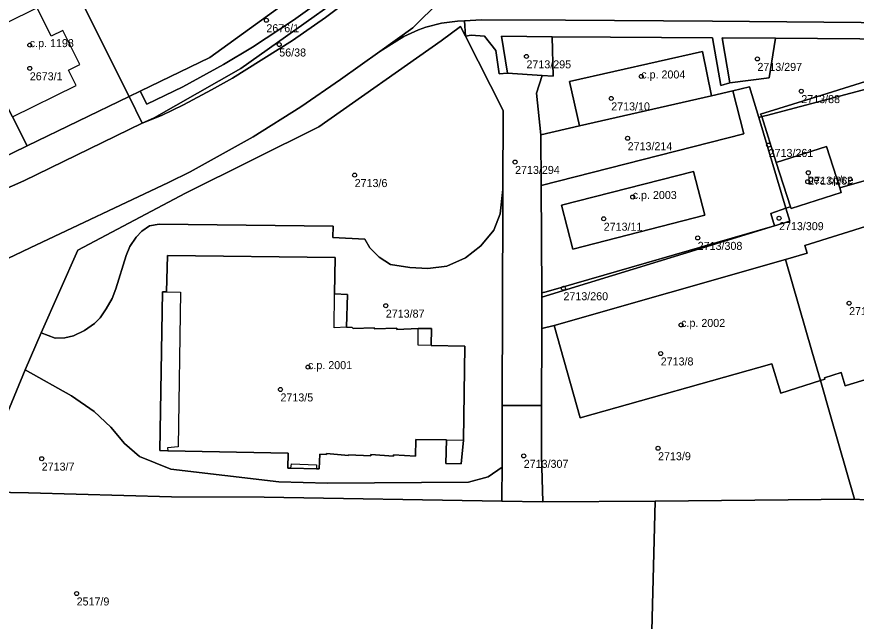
# Model space of a CAD drawing. Extents: x -878211 to -870363, y -1058464 to -1052522.
# Drawn here: x -873854.7 to -873749.8, y -1055291.5 to -1055216.1 of the extents above; entities that cross this region are included whole.
import ezdxf

# ---------------------------------------------------------------- set-up
doc = ezdxf.new("R2010")
doc.units = 0
for name, color, linetype in [('Definiční body', 7, 'Continuous'), ('Polygon budovy', 7, 'Continuous'), ('Polygon parcely', 7, 'Continuous')]:
    doc.layers.add(name, color=color, linetype=linetype)

msp = doc.modelspace()

# ---------------------------------------------------------------- linework, layer by layer
at = {"layer": 'Definiční body'}
for centre in [(-873823.48, -1055216.49994), (-873853.03, -1055219.59994), (-873821.87, -1055219.52994), (-873790.99, -1055221.00994), (-873762.14, -1055221.32994), (-873853.03, -1055222.49994), (-873776.65, -1055223.50994), (-873780.4, -1055226.25994), (-873756.66, -1055225.34994), (-873778.35, -1055231.22994), (-873760.74, -1055232.06994), (-873792.41, -1055234.18994), (-873755.79, -1055235.52994), (-873812.45, -1055235.82994), (-873755.86, -1055236.64994), (-873777.72, -1055238.55994), (-873781.34, -1055241.27994), (-873759.44, -1055241.20994), (-873769.6, -1055243.66994), (-873786.37, -1055249.95994), (-873808.56, -1055252.12994), (-873750.69, -1055251.81994), (-873771.67, -1055254.52994), (-873774.22, -1055258.09994), (-873818.27, -1055259.79994), (-873821.72, -1055262.58994), (-873774.55, -1055269.92994), (-873851.54, -1055271.22994), (-873791.33, -1055270.87994), (-873847.18, -1055288.05994)]:
    msp.add_circle(centre, 0.25, dxfattribs=at)
at = {"layer": 'Polygon budovy'}
for points in [[(-873860.15, -1055218.88), (-873855.18, -1055228.55), (-873847.24, -1055224.65), (-873848.19, -1055222.73), (-873846.79, -1055222.02), (-873848.91, -1055217.76), (-873850.36, -1055218.46), (-873852.09, -1055214.94)], [(-873769.01, -1055220.4), (-873785.61, -1055224.14), (-873784.35, -1055229.68), (-873767.87, -1055225.91)], [(-873751.84, -1055237.43), (-873753.5, -1055232.25), (-873759.78, -1055234.27), (-873758.01, -1055239.77), (-873757.94, -1055239.98), (-873751.66, -1055237.98)], [(-873770.12, -1055235.38), (-873786.61, -1055239.59), (-873785.21, -1055245.09), (-873768.7, -1055240.84)], [(-873755.92, -1055245.56), (-873758.64, -1055246.38), (-873755.31, -1055257.95), (-873754.28, -1055261.47), (-873753.72, -1055261.29), (-873753.77, -1055261.13), (-873751.68, -1055260.46), (-873751.2, -1055262.15), (-873751.04, -1055262.11), (-873737.65, -1055258), (-873734.15, -1055256.97), (-873736.14, -1055251.46), (-873737.78, -1055246.08), (-873737.03, -1055245.85), (-873738.42, -1055241.03), (-873739.16, -1055238.48), (-873748.16, -1055241.41), (-873747.97, -1055242.02), (-873756.21, -1055244.61)], [(-873835.84, -1055245.86), (-873835.94, -1055250.41), (-873834.21, -1055250.44), (-873834.5, -1055269.73), (-873835.82, -1055269.88), (-873835.79, -1055270.24), (-873820.76, -1055270.54), (-873820.78, -1055272.4), (-873820.44, -1055272.4), (-873820.36, -1055271.86), (-873817.22, -1055272.01), (-873817.22, -1055272.48), (-873816.89, -1055272.49), (-873816.82, -1055270.68), (-873815.97, -1055270.71), (-873815.96, -1055270.56), (-873813.22, -1055270.83), (-873813.22, -1055270.73), (-873810.42, -1055270.87), (-873810.41, -1055270.72), (-873807.59, -1055270.9), (-873807.58, -1055270.75), (-873804.86, -1055270.92), (-873804.8, -1055268.84), (-873800.99, -1055268.88), (-873798.86, -1055268.93), (-873798.67, -1055257.17), (-873802.9, -1055257.08), (-873804.53, -1055257.06), (-873804.5, -1055254.97), (-873807.17, -1055255.08), (-873807.19, -1055254.94), (-873809.99, -1055255.02), (-873810, -1055254.89), (-873812.65, -1055254.97), (-873812.76, -1055254.83), (-873813.49, -1055254.82), (-873815.02, -1055254.88), (-873814.95, -1055250.65), (-873814.87, -1055246.13)], [(-873758.64, -1055246.38), (-873787.53, -1055254.61), (-873784.27, -1055266.14), (-873760.36, -1055259.38), (-873759.23, -1055263.05), (-873754.28, -1055261.47), (-873755.31, -1055257.95)]]:
    msp.add_lwpolyline(points, close=True, dxfattribs=at)
at = {"layer": 'Polygon parcely'}
for points in [[(-873870.82, -1055253.38), (-873852.97, -1055244.9), (-873835.71, -1055236.73), (-873833.01, -1055235.42), (-873825.12, -1055231.04), (-873819.16, -1055227.31), (-873814.21, -1055223.9), (-873809.31, -1055220.4), (-873805.17, -1055217.44), (-873791.67, -1055204.04), (-873785.81, -1055197.2), (-873783.25, -1055194.12), (-873779.61, -1055189.32), (-873777.46, -1055185.88), (-873772.78, -1055177.06), (-873763.71, -1055156.95), (-873762.53, -1055154.18), (-873746.41, -1055115.11)], [(-873781.03, -1055177.59), (-873783.42, -1055182.02), (-873784.45, -1055183.75), (-873786.69, -1055187.08), (-873788.49, -1055189.45), (-873792.96, -1055194.83), (-873796.32, -1055198.54), (-873797.92, -1055200.13), (-873799.86, -1055202.05), (-873802.98, -1055205.01), (-873809.06, -1055210.57), (-873812.92, -1055213.73), (-873816.1, -1055216.16), (-873820.22, -1055219.02), (-873827.7, -1055223.73), (-873830.33, -1055225.19), (-873833.85, -1055227.07), (-873836.57, -1055228.39), (-873838.98, -1055229.36), (-873853.79, -1055236.52), (-873894.19, -1055254.35)], [(-873791.67, -1055204.04), (-873805.17, -1055217.44), (-873809.31, -1055220.4), (-873807.2, -1055219.05), (-873806.32, -1055218.53), (-873804.48, -1055217.7), (-873803.56, -1055217.36), (-873801.59, -1055216.85), (-873799.61, -1055216.59), (-873798.71, -1055216.55), (-873796.62, -1055216.46), (-873786.12, -1055216.49), (-873767.76, -1055216.62), (-873735.26, -1055216.88)], [(-873859.94, -1055275.35), (-873853.61, -1055260.12), (-873851.59, -1055255.5), (-873847.05, -1055245.2), (-873833.6, -1055238.1), (-873816.93, -1055229.78), (-873801.66, -1055219.06), (-873799.24, -1055217.28), (-873798.62, -1055218.48), (-873798.71, -1055216.55), (-873799.61, -1055216.59), (-873801.59, -1055216.85), (-873803.56, -1055217.36), (-873804.48, -1055217.7), (-873806.32, -1055218.53), (-873807.2, -1055219.05), (-873809.31, -1055220.4), (-873814.21, -1055223.9), (-873819.16, -1055227.31), (-873825.12, -1055231.04), (-873833.01, -1055235.42), (-873835.71, -1055236.73), (-873852.97, -1055244.9), (-873870.82, -1055253.38)], [(-873735.26, -1055216.88), (-873767.76, -1055216.62), (-873786.12, -1055216.49), (-873796.62, -1055216.46), (-873798.71, -1055216.55), (-873798.62, -1055218.48), (-873797.88, -1055218.37), (-873796.23, -1055218.46), (-873794.81, -1055220.25), (-873794.38, -1055223.2), (-873793.36, -1055223.09), (-873794.12, -1055218.47), (-873787.8, -1055218.56), (-873780.5, -1055218.59), (-873767.76, -1055218.69), (-873766.73, -1055224.66), (-873765.58, -1055224.3), (-873766.55, -1055218.68), (-873759.88, -1055218.73), (-873733.57, -1055218.94)], [(-873733.57, -1055218.94), (-873759.88, -1055218.73), (-873760.69, -1055223.67), (-873765.58, -1055224.3), (-873766.73, -1055224.66), (-873767.76, -1055218.69), (-873780.5, -1055218.59), (-873787.8, -1055218.56), (-873787.66, -1055223.47), (-873789.01, -1055223.38), (-873789.72, -1055225.61), (-873789.19, -1055230.79), (-873784.35, -1055229.68), (-873785.61, -1055224.14), (-873769.01, -1055220.4), (-873767.87, -1055225.91), (-873765.22, -1055225.3), (-873763.11, -1055224.82), (-873761.97, -1055228.64), (-873761.59, -1055228.53), (-873761.74, -1055228.2), (-873755.42, -1055226.26), (-873735.07, -1055219.9)], [(-873737.65, -1055258), (-873751.04, -1055262.11), (-873751.2, -1055262.15), (-873751.68, -1055260.46), (-873753.77, -1055261.13), (-873753.72, -1055261.29), (-873754.28, -1055261.47), (-873752.96, -1055266.02), (-873750.03, -1055276.3), (-873747.44, -1055276.43)], [(-873776.08, -1055321.87), (-873774.9, -1055276.51), (-873788.93, -1055276.63), (-873794.05, -1055276.54), (-873823.74, -1055276.05), (-873835.34, -1055275.98), (-873853.18, -1055275.47), (-873859.94, -1055275.35), (-873901.68, -1055274.48), (-873935.07, -1055293.24)]]:
    msp.add_lwpolyline(points, dxfattribs=at)
for points in [[(-873806.98, -1055204.1), (-873794.35, -1055191.3), (-873807.56, -1055182.65), (-873820.43, -1055180.76), (-873824.77, -1055181.09), (-873824.89, -1055186.98), (-873824.58, -1055191.78), (-873832.66, -1055192.27), (-873832.43, -1055196.07), (-873841.58, -1055196.6), (-873843.92, -1055199.51), (-873850.75, -1055200.02), (-873850.5, -1055203.38), (-873851.79, -1055203.65), (-873848.22, -1055210.79), (-873840.6, -1055226.02), (-873839.23, -1055225.35), (-873830.55, -1055221.13)], [(-873807.05, -1055208.57), (-873797.92, -1055200.13), (-873791.32, -1055192.75), (-873790.2, -1055188.28), (-873790.42, -1055188.57), (-873791.97, -1055190.53), (-873794.47, -1055193.46), (-873796.71, -1055195.97), (-873799.21, -1055198.58), (-873808.01, -1055206.96), (-873812.47, -1055210.79), (-873817.16, -1055214.41), (-873820.09, -1055216.5), (-873825.23, -1055219.84), (-873828.83, -1055222.02), (-873833.91, -1055224.81), (-873838.41, -1055226.99), (-873839.23, -1055225.35), (-873840.6, -1055226.02), (-873838.98, -1055229.36), (-873837.5, -1055228.69), (-873826.67, -1055222.53)], [(-873796.71, -1055195.97), (-873794.47, -1055193.46), (-873791.97, -1055190.53), (-873792.36, -1055189.65), (-873794.35, -1055191.3), (-873806.98, -1055204.1), (-873830.55, -1055221.13), (-873839.23, -1055225.35), (-873838.41, -1055226.99), (-873833.91, -1055224.81), (-873828.83, -1055222.02), (-873825.23, -1055219.84), (-873820.09, -1055216.5), (-873817.16, -1055214.41), (-873812.47, -1055210.79), (-873808.01, -1055206.96), (-873799.21, -1055198.58)], [(-873838.98, -1055229.36), (-873836.57, -1055228.39), (-873833.85, -1055227.07), (-873830.33, -1055225.19), (-873827.7, -1055223.73), (-873820.22, -1055219.02), (-873816.1, -1055216.16), (-873812.92, -1055213.73), (-873809.06, -1055210.57), (-873802.98, -1055205.01), (-873799.86, -1055202.05), (-873797.92, -1055200.13), (-873807.05, -1055208.57), (-873826.67, -1055222.53), (-873837.5, -1055228.69)], [(-873851.79, -1055203.65), (-873861.4, -1055206.31), (-873865.13, -1055207.37), (-873860.15, -1055218.88), (-873855.18, -1055228.55), (-873853.35, -1055232.18), (-873840.6, -1055226.02), (-873848.22, -1055210.79), (-873851.3, -1055212.33), (-873853.52, -1055207.79), (-873852.71, -1055207.39), (-873854.13, -1055204.63)], [(-873855.18, -1055228.55), (-873860.15, -1055218.88), (-873865.13, -1055207.37), (-873871.4, -1055208.71), (-873879.38, -1055211.13), (-873877.65, -1055214.79), (-873876.54, -1055217.39), (-873873.82, -1055223.06), (-873873.54, -1055223.63), (-873866.19, -1055238.4), (-873853.35, -1055232.18)], [(-873851.59, -1055255.5), (-873849.86, -1055256.18), (-873848.66, -1055256.16), (-873847.59, -1055255.89), (-873846.21, -1055255.22), (-873844.93, -1055254.35), (-873844.24, -1055253.64), (-873843.47, -1055252.53), (-873842.73, -1055251.21), (-873842.28, -1055250.03), (-873841.01, -1055245.85), (-873840.53, -1055244.73), (-873839.75, -1055243.59), (-873839.04, -1055242.81), (-873838.09, -1055242.14), (-873836.88, -1055241.94), (-873815.14, -1055242.21), (-873815.16, -1055243.63), (-873811.17, -1055243.83), (-873810.55, -1055244.89), (-873809.37, -1055246.09), (-873807.98, -1055246.97), (-873805.55, -1055247.34), (-873803.31, -1055247.47), (-873800.95, -1055247.19), (-873798.6, -1055246.17), (-873796.71, -1055244.65), (-873795.07, -1055242.69), (-873794.29, -1055240.67), (-873793.93, -1055237.64), (-873793.88, -1055227.74), (-873798.62, -1055218.48), (-873799.24, -1055217.28), (-873801.66, -1055219.06), (-873816.93, -1055229.78), (-873833.6, -1055238.1), (-873847.05, -1055245.2)], [(-873789.19, -1055230.79), (-873789.72, -1055225.61), (-873789.01, -1055223.38), (-873793.36, -1055223.09), (-873794.38, -1055223.2), (-873794.81, -1055220.25), (-873796.23, -1055218.46), (-873797.88, -1055218.37), (-873798.62, -1055218.48), (-873793.88, -1055227.74), (-873793.93, -1055237.64), (-873793.95, -1055239.22), (-873794.02, -1055264.57), (-873789.1, -1055264.59), (-873789.06, -1055255.22), (-873789.08, -1055254.98), (-873789.08, -1055251.06), (-873789.08, -1055250.54), (-873789.15, -1055237.14)], [(-873787.8, -1055218.56), (-873794.12, -1055218.47), (-873793.36, -1055223.09), (-873789.01, -1055223.38), (-873787.66, -1055223.47)], [(-873765.58, -1055224.3), (-873760.69, -1055223.67), (-873759.88, -1055218.73), (-873766.55, -1055218.68)], [(-873767.87, -1055225.91), (-873769.01, -1055220.4), (-873785.61, -1055224.14), (-873784.35, -1055229.68)], [(-873761.02, -1055228.38), (-873734.27, -1055221.3), (-873735.07, -1055219.9), (-873755.42, -1055226.26), (-873761.74, -1055228.2), (-873761.59, -1055228.53)], [(-873753.5, -1055232.25), (-873751.84, -1055237.43), (-873728.11, -1055230.62), (-873729.47, -1055226.41), (-873731.37, -1055220.53), (-873732.66, -1055220.87), (-873734.27, -1055221.3), (-873761.02, -1055228.38), (-873761.59, -1055228.53), (-873759.78, -1055234.27)], [(-873760.47, -1055240.62), (-873758.59, -1055239.96), (-873761.97, -1055228.64), (-873763.11, -1055224.82), (-873765.22, -1055225.3), (-873763.83, -1055230.67), (-873789.15, -1055237.14), (-873789.08, -1055250.54), (-873788.52, -1055250.38), (-873760, -1055242.14)], [(-873838.98, -1055229.36), (-873840.6, -1055226.02), (-873853.35, -1055232.18), (-873866.19, -1055238.4), (-873877.74, -1055244.06), (-873889.52, -1055249.72), (-873902.19, -1055256.1), (-873915.34, -1055262.56), (-873930.55, -1055269.99), (-873931.62, -1055270.47), (-873953.43, -1055280.94), (-873954.91, -1055278.55), (-873955.29, -1055289.13), (-873951.11, -1055285.98), (-873935.17, -1055275.64), (-873928.13, -1055271.73), (-873923.57, -1055269.42), (-873915.26, -1055264.91), (-873894.19, -1055254.35), (-873853.79, -1055236.52)], [(-873763.83, -1055230.67), (-873765.22, -1055225.3), (-873767.87, -1055225.91), (-873784.35, -1055229.68), (-873789.19, -1055230.79), (-873789.15, -1055237.14)], [(-873758.59, -1055239.96), (-873758.01, -1055239.77), (-873759.78, -1055234.27), (-873761.59, -1055228.53), (-873761.97, -1055228.64)], [(-873758.11, -1055241.59), (-873760, -1055242.14), (-873789.08, -1055251.06), (-873789.08, -1055254.98), (-873787.53, -1055254.61), (-873758.64, -1055246.38), (-873755.92, -1055245.56), (-873756.21, -1055244.61), (-873747.97, -1055242.02), (-873748.16, -1055241.41), (-873739.16, -1055238.48), (-873738.42, -1055241.03), (-873726.13, -1055237.24), (-873728.11, -1055230.62), (-873751.84, -1055237.43), (-873751.66, -1055237.98), (-873757.94, -1055239.98), (-873758.01, -1055239.77), (-873758.59, -1055239.96)], [(-873758.01, -1055239.77), (-873757.94, -1055239.98), (-873751.66, -1055237.98), (-873751.84, -1055237.43), (-873753.5, -1055232.25), (-873759.78, -1055234.27)], [(-873785.21, -1055245.09), (-873768.7, -1055240.84), (-873770.12, -1055235.38), (-873786.61, -1055239.59)], [(-873785.21, -1055245.09), (-873786.61, -1055239.59), (-873770.12, -1055235.38), (-873768.7, -1055240.84)], [(-873793.95, -1055239.22), (-873793.93, -1055237.64), (-873794.29, -1055240.67), (-873795.07, -1055242.69), (-873796.71, -1055244.65), (-873798.6, -1055246.17), (-873800.95, -1055247.19), (-873803.31, -1055247.47), (-873805.55, -1055247.34), (-873807.98, -1055246.97), (-873809.37, -1055246.09), (-873810.55, -1055244.89), (-873811.17, -1055243.83), (-873815.16, -1055243.63), (-873815.14, -1055242.21), (-873836.88, -1055241.94), (-873838.09, -1055242.14), (-873839.04, -1055242.81), (-873839.75, -1055243.59), (-873840.53, -1055244.73), (-873841.01, -1055245.85), (-873842.28, -1055250.03), (-873842.73, -1055251.21), (-873843.47, -1055252.53), (-873844.24, -1055253.64), (-873844.93, -1055254.35), (-873846.21, -1055255.22), (-873847.59, -1055255.89), (-873848.66, -1055256.16), (-873849.86, -1055256.18), (-873851.59, -1055255.5), (-873853.61, -1055260.12), (-873847.81, -1055263.36), (-873845, -1055265.33), (-873842.91, -1055267.29), (-873841.22, -1055269.34), (-873839.34, -1055270.94), (-873835.42, -1055272.55), (-873821.91, -1055274.1), (-873815.85, -1055274.27), (-873798.22, -1055274.17), (-873795.76, -1055273.5), (-873794.04, -1055272.27), (-873794.04, -1055271.03), (-873794.02, -1055264.57)], [(-873737.03, -1055245.85), (-873738.42, -1055241.03), (-873739.16, -1055238.48), (-873748.16, -1055241.41), (-873747.97, -1055242.02), (-873756.21, -1055244.61), (-873755.92, -1055245.56), (-873758.64, -1055246.38), (-873755.31, -1055257.95), (-873754.28, -1055261.47), (-873753.72, -1055261.29), (-873753.77, -1055261.13), (-873751.68, -1055260.46), (-873751.2, -1055262.15), (-873751.04, -1055262.11), (-873737.65, -1055258), (-873736.5, -1055261.73), (-873733.06, -1055260.65), (-873734.15, -1055256.97), (-873736.14, -1055251.46), (-873737.78, -1055246.08)], [(-873760, -1055242.14), (-873758.11, -1055241.59), (-873758.59, -1055239.96), (-873760.47, -1055240.62)], [(-873789.08, -1055250.54), (-873789.08, -1055251.06), (-873760, -1055242.14), (-873788.52, -1055250.38)], [(-873815.96, -1055270.56), (-873815.97, -1055270.71), (-873816.82, -1055270.68), (-873816.89, -1055272.49), (-873817.22, -1055272.48), (-873820.44, -1055272.4), (-873820.78, -1055272.4), (-873820.76, -1055270.54), (-873835.79, -1055270.24), (-873836.8, -1055270.2), (-873836.46, -1055250.38), (-873835.94, -1055250.41), (-873835.84, -1055245.86), (-873814.87, -1055246.13), (-873814.95, -1055250.65), (-873813.36, -1055250.74), (-873813.49, -1055254.82), (-873812.76, -1055254.83), (-873812.65, -1055254.97), (-873810, -1055254.89), (-873809.99, -1055255.02), (-873807.19, -1055254.94), (-873807.17, -1055255.08), (-873804.5, -1055254.97), (-873802.85, -1055254.98), (-873802.9, -1055257.08), (-873798.67, -1055257.17), (-873798.86, -1055268.93), (-873799.13, -1055271.88), (-873801.07, -1055271.84), (-873800.99, -1055268.88), (-873804.8, -1055268.84), (-873804.86, -1055270.92), (-873807.58, -1055270.75), (-873807.59, -1055270.9), (-873810.41, -1055270.72), (-873810.42, -1055270.87), (-873813.22, -1055270.73), (-873813.22, -1055270.83)], [(-873815.96, -1055270.56), (-873813.22, -1055270.83), (-873813.22, -1055270.73), (-873810.42, -1055270.87), (-873810.41, -1055270.72), (-873807.59, -1055270.9), (-873807.58, -1055270.75), (-873804.86, -1055270.92), (-873804.8, -1055268.84), (-873800.99, -1055268.88), (-873801.07, -1055271.84), (-873799.13, -1055271.88), (-873798.86, -1055268.93), (-873798.67, -1055257.17), (-873802.9, -1055257.08), (-873802.85, -1055254.98), (-873804.5, -1055254.97), (-873807.17, -1055255.08), (-873807.19, -1055254.94), (-873809.99, -1055255.02), (-873810, -1055254.89), (-873812.65, -1055254.97), (-873812.76, -1055254.83), (-873813.49, -1055254.82), (-873813.36, -1055250.74), (-873814.95, -1055250.65), (-873814.87, -1055246.13), (-873835.84, -1055245.86), (-873835.94, -1055250.41), (-873836.46, -1055250.38), (-873836.8, -1055270.2), (-873835.79, -1055270.24), (-873820.76, -1055270.54), (-873820.78, -1055272.4), (-873820.44, -1055272.4), (-873817.22, -1055272.48), (-873816.89, -1055272.49), (-873816.82, -1055270.68), (-873815.97, -1055270.71)], [(-873758.64, -1055246.38), (-873787.53, -1055254.61), (-873784.27, -1055266.14), (-873760.36, -1055259.38), (-873759.23, -1055263.05), (-873754.28, -1055261.47), (-873755.31, -1055257.95)], [(-873789.13, -1055270.86), (-873788.93, -1055276.63), (-873774.9, -1055276.51), (-873750.03, -1055276.3), (-873752.96, -1055266.02), (-873754.28, -1055261.47), (-873759.23, -1055263.05), (-873760.36, -1055259.38), (-873784.27, -1055266.14), (-873787.53, -1055254.61), (-873789.08, -1055254.98), (-873789.06, -1055255.22), (-873789.1, -1055264.59)], [(-873794.04, -1055272.27), (-873795.76, -1055273.5), (-873798.22, -1055274.17), (-873815.85, -1055274.27), (-873821.91, -1055274.1), (-873835.42, -1055272.55), (-873839.34, -1055270.94), (-873841.22, -1055269.34), (-873842.91, -1055267.29), (-873845, -1055265.33), (-873847.81, -1055263.36), (-873853.61, -1055260.12), (-873859.94, -1055275.35), (-873853.18, -1055275.47), (-873835.34, -1055275.98), (-873823.74, -1055276.05), (-873794.05, -1055276.54), (-873794.05, -1055275.96)], [(-873794.05, -1055276.54), (-873788.93, -1055276.63), (-873789.13, -1055270.86), (-873789.1, -1055264.59), (-873794.02, -1055264.57), (-873794.04, -1055271.03), (-873794.04, -1055272.27), (-873794.05, -1055275.96)], [(-873615.04, -1055277.25), (-873684.94, -1055276.87), (-873747.04, -1055276.53), (-873747.44, -1055276.43), (-873750.03, -1055276.3), (-873774.9, -1055276.51), (-873776.08, -1055321.87), (-873726.19, -1055321.37), (-873726.34, -1055325.84), (-873685.28, -1055326.7), (-873684.6, -1055355.9), (-873533.1, -1055357.73), (-873497.7, -1055357.9), (-873503.65, -1055311.35), (-873511.49, -1055309.06), (-873540.47, -1055311.09), (-873546.15, -1055277.62), (-873551.66, -1055277.59), (-873560.92, -1055277.54), (-873566.88, -1055277.51)]]:
    msp.add_lwpolyline(points, close=True, dxfattribs=at)

# ---------------------------------------------------------------- texts
at = {"layer": 'Definiční body'}
for s, p in [('2676/1', (-873823.48, -1055217.989)), ('c.p. 1198', (-873853.03, -1055219.85)), ('56/38', (-873821.87, -1055221.019)), ('2713/295', (-873790.99, -1055222.499)), ('2713/297', (-873762.14, -1055222.819)), ('2673/1', (-873853.03, -1055223.989)), ('c.p. 2004', (-873776.65, -1055223.76)), ('2713/88', (-873756.66, -1055226.839)), ('2713/10', (-873780.4, -1055227.749)), ('2713/214', (-873778.35, -1055232.719)), ('2713/261', (-873760.74, -1055233.559)), ('2713/294', (-873792.41, -1055235.679)), ('2713/6', (-873812.45, -1055237.319)), ('bez cp/ce', (-873755.86, -1055236.899)), ('2713/262', (-873755.79, -1055237.019)), ('c.p. 2003', (-873777.72, -1055238.81)), ('2713/11', (-873781.34, -1055242.769)), ('2713/309', (-873759.44, -1055242.699)), ('2713/308', (-873769.6, -1055245.159)), ('2713/260', (-873786.37, -1055251.449)), ('2713/180', (-873750.69, -1055253.309)), ('2713/87', (-873808.56, -1055253.619)), ('c.p. 2002', (-873771.67, -1055254.78)), ('2713/8', (-873774.22, -1055259.589)), ('c.p. 2001', (-873818.27, -1055260.05)), ('2713/5', (-873821.72, -1055264.079)), ('2713/9', (-873774.55, -1055271.419)), ('2713/7', (-873851.54, -1055272.719)), ('2713/307', (-873791.33, -1055272.369)), ('2517/9', (-873847.18, -1055289.549))]:
    msp.add_text(s, height=0.999996, dxfattribs=at).set_placement(p)

doc.saveas('drawing.dxf')
